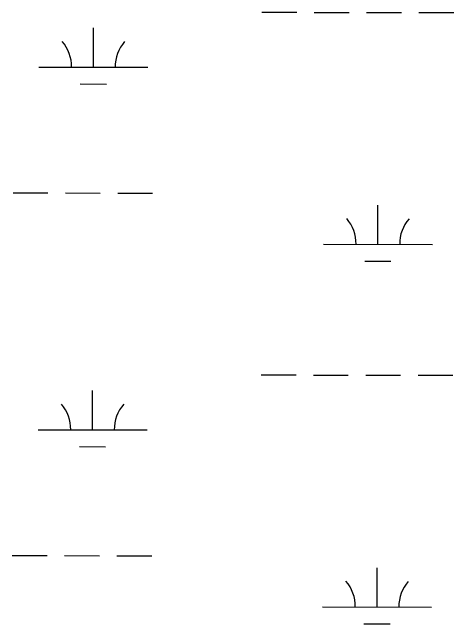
# Model space of a CAD drawing. Extents: x 3180038 to 3217926, y 922069 to 947485.
# Drawn here: x 3208872 to 3209277, y 938382 to 938943 of the extents above; entities that cross this region are included whole.
import ezdxf

# ---------------------------------------------------------------- set-up
doc = ezdxf.new("R2010")
doc.units = 0
doc.layers.add('V-WETL-SWMP', color=7, linetype='Continuous')

msp = doc.modelspace()

# ---------------------------------------------------------------- linework, layer by layer
at = {"layer": 'V-WETL-SWMP'}
for p, q in [((3209101.31, 938942.64), (3209133.31, 938942.57)), ((3209149.31, 938942.54), (3209181.31, 938942.46)), ((3209197.31, 938942.43), (3209229.31, 938942.36)), ((3209245.31, 938942.32), (3209277.31, 938942.25)), ((3208946.61, 938892.25), (3208946.69, 938928.25)), ((3208896.61, 938892.36), (3208996.61, 938892.14)), ((3208934.57, 938876.85), (3208958.57, 938876.79)), ((3208872.94, 938776.99), (3208904.94, 938776.91)), ((3208920.94, 938776.88), (3208952.94, 938776.8)), ((3208968.94, 938776.77), (3209000.94, 938776.7)), ((3209207.68, 938729.8), (3209207.76, 938765.8)), ((3209157.68, 938729.91), (3209257.67, 938729.69)), ((3209195.64, 938714.4), (3209219.64, 938714.34)), ((3209100.56, 938609.97), (3209132.56, 938609.9)), ((3209148.56, 938609.86), (3209180.56, 938609.79)), ((3209196.56, 938609.75), (3209228.56, 938609.68)), ((3209244.56, 938609.65), (3209276.56, 938609.57)), ((3208945.86, 938559.58), (3208945.94, 938595.58)), ((3208895.86, 938559.69), (3208995.86, 938559.46)), ((3208933.82, 938544.17), (3208957.82, 938544.12)), ((3208872.19, 938444.31), (3208904.19, 938444.24)), ((3208920.19, 938444.2), (3208952.19, 938444.13)), ((3208968.19, 938444.09), (3209000.19, 938444.02)), ((3209206.93, 938397.13), (3209207.01, 938433.13)), ((3209156.93, 938397.24), (3209256.93, 938397.01)), ((3209194.89, 938381.72), (3209218.89, 938381.67))]:
    msp.add_line(p, q, dxfattribs=at)
for centre, start, end in [((3208891.36, 938892.85), 359.099, 40.6427), ((3209001.85, 938892.6), 139.099, 180.6427), ((3209152.43, 938730.4), 359.099, 40.6427), ((3209262.92, 938730.15), 139.099, 180.6427), ((3208890.61, 938560.18), 359.099, 40.6427), ((3209001.1, 938559.93), 139.099, 180.6427), ((3209151.68, 938397.73), 359.099, 40.6427), ((3209262.17, 938397.48), 139.099, 180.6427)]:
    msp.add_arc(centre, 35.25, start, end, dxfattribs=at)

doc.saveas('drawing.dxf')
